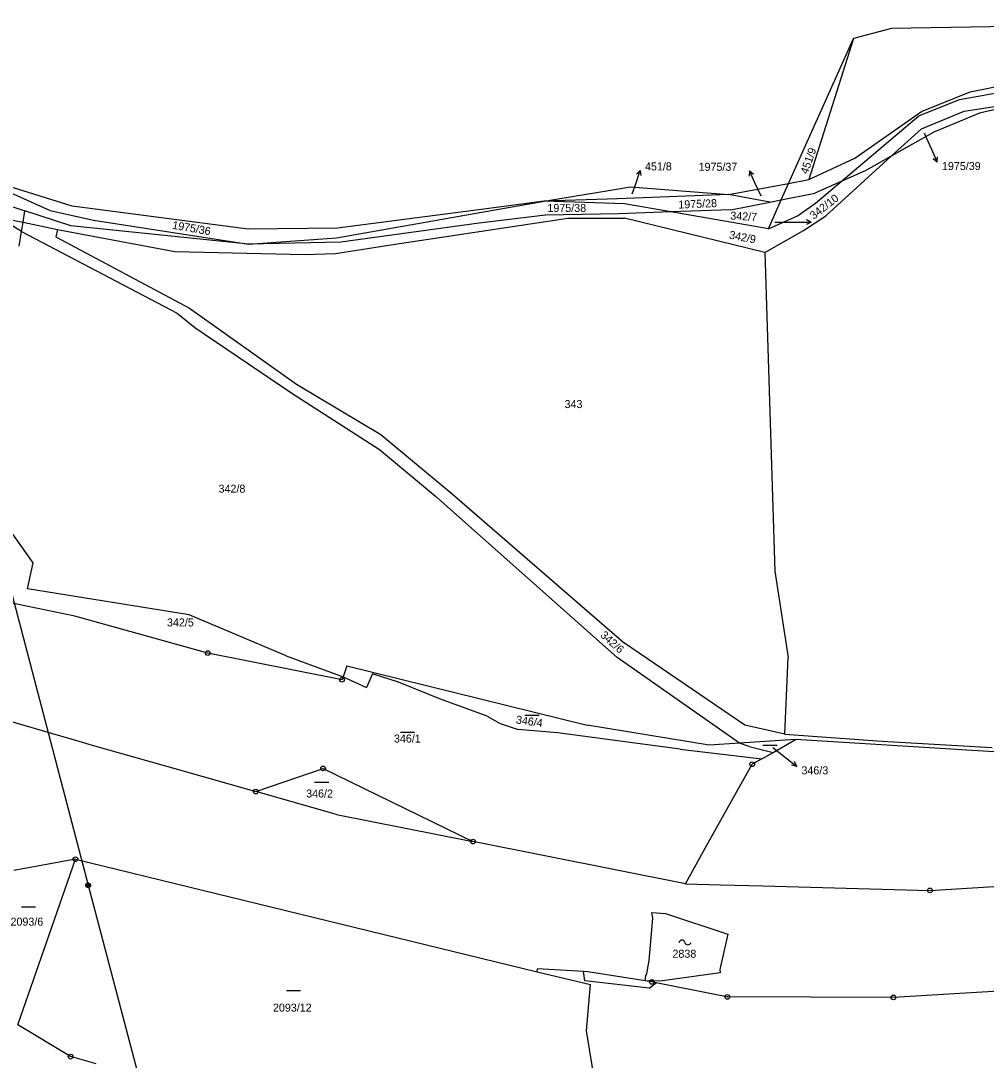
# Model space of a CAD drawing. Extents: x -795483 to -789093, y -1112258 to -1108741.
# Drawn here: x -790264.1 to -790059.1, y -1111863.6 to -1111642.9 of the extents above; entities that cross this region are included whole.
import ezdxf

# ---------------------------------------------------------------- set-up
doc = ezdxf.new("R2010")
doc.units = 0
for name, color, linetype in [('Komunikace', 7, 'Continuous'), ('Vrstva 1', 7, 'Continuous'), ('Vrstva 12', 7, 'Continuous'), ('Vrstva 14', 7, 'Continuous'), ('Vrstva 15', 7, 'Continuous'), ('Vrstva 16', 7, 'Continuous'), ('Vrstva 2', 7, 'Continuous'), ('Vrstva 23', 7, 'Continuous'), ('Vrstva 25', 7, 'Continuous'), ('Vrstva 26', 7, 'Continuous'), ('Vrstva 28', 7, 'Continuous')]:
    doc.layers.add(name, color=color, linetype=linetype)

msp = doc.modelspace()

# ---------------------------------------------------------------- linework, layer by layer
at = {"layer": 'Komunikace'}
for p, q in [((-790072.28, -1111666.83), (-790070.74, -1111670.21)), ((-790134.26, -1111679.67), (-790133.53, -1111677.56)), ((-790106.91, -1111680.21), (-790108.14, -1111677.53)), ((-790103.99, -1111685.68), (-790099.27, -1111685.68)), ((-790104.43, -1111797.23), (-790101.69, -1111799.39))]:
    msp.add_line(p, q, dxfattribs=at)
at = {"layer": 'Vrstva 1'}
for p, q in [((-790079.23, -1111644.6), (-790087.29, -1111646.7)), ((-789990.97, -1111642.95), (-790079.23, -1111644.6)), ((-790101.05, -1111677.47), (-790087.29, -1111646.7)), ((-790087.29, -1111646.7), (-790096.8, -1111676.67)), ((-790062.48, -1111658.05), (-790050.08, -1111655.54)), ((-790072.86, -1111662.23), (-790062.48, -1111658.05)), ((-790064.8, -1111659.69), (-790049.83, -1111657.02)), ((-790073.42, -1111663.14), (-790064.8, -1111659.69)), ((-790063.75, -1111662.17), (-790048.77, -1111659.79)), ((-790048.77, -1111659.79), (-790060.51, -1111662.56)), ((-790086.97, -1111672.15), (-790072.86, -1111662.23)), ((-790072.84, -1111665.88), (-790063.75, -1111662.17)), ((-790060.51, -1111662.56), (-790070.2, -1111666.59)), ((-790089.91, -1111677.08), (-790073.42, -1111663.14)), ((-790079.26, -1111671.71), (-790072.84, -1111665.88)), ((-790070.2, -1111666.59), (-790079.26, -1111671.71)), ((-790096.8, -1111676.67), (-790086.97, -1111672.15)), ((-790093.14, -1111684.33), (-790079.26, -1111671.71)), ((-790079.26, -1111671.71), (-790084.63, -1111674.75)), ((-790275.74, -1111675.26), (-790257.84, -1111683.26)), ((-790253.21, -1111682.34), (-790275.74, -1111675.26)), ((-790084.63, -1111674.75), (-790089.91, -1111677.08)), ((-790152.98, -1111681.26), (-790134.64, -1111678.22)), ((-790134.64, -1111678.22), (-790113.84, -1111679.86)), ((-790113.84, -1111679.86), (-790101.05, -1111677.47)), ((-790102.61, -1111680.95), (-790101.05, -1111677.47)), ((-790101.05, -1111677.47), (-790096.8, -1111676.67)), ((-790089.91, -1111677.08), (-790095.49, -1111679.54)), ((-790095.38, -1111681.7), (-790089.91, -1111677.08)), ((-790276.91, -1111678.87), (-790263.26, -1111683.3)), ((-790113.84, -1111679.86), (-790137.39, -1111680.76)), ((-790105.07, -1111681.44), (-790113.84, -1111679.86)), ((-790102.61, -1111680.95), (-790095.49, -1111679.54)), ((-790215.85, -1111687.22), (-790253.21, -1111682.34)), ((-790197.06, -1111689), (-790152.98, -1111681.26)), ((-790152.98, -1111681.26), (-790167.43, -1111683.13)), ((-790137.39, -1111680.76), (-790152.98, -1111681.26)), ((-790135.88, -1111681.84), (-790152.98, -1111681.26)), ((-790126.1, -1111683.53), (-790135.88, -1111681.84)), ((-790113.33, -1111683.08), (-790105.07, -1111681.44)), ((-790105.36, -1111687.11), (-790102.61, -1111680.95)), ((-790105.07, -1111681.44), (-790102.61, -1111680.95)), ((-790099.16, -1111684.38), (-790095.38, -1111681.7)), ((-790263.96, -1111687.72), (-790268.81, -1111684.75)), ((-790268.81, -1111684.75), (-790263.64, -1111685.68)), ((-790263.64, -1111685.68), (-790263.26, -1111683.3)), ((-790253.48, -1111686.47), (-790263.26, -1111683.3)), ((-790257.84, -1111683.26), (-790248.69, -1111685.25)), ((-790167.43, -1111683.13), (-790196.88, -1111686.96)), ((-790152.67, -1111684.24), (-790166.75, -1111685.94)), ((-790137.12, -1111683.92), (-790152.67, -1111684.24)), ((-790126.1, -1111683.53), (-790137.12, -1111683.92)), ((-790113.33, -1111683.08), (-790126.1, -1111683.53)), ((-790105.36, -1111687.11), (-790126.1, -1111683.53)), ((-790105.36, -1111687.11), (-790099.16, -1111684.38)), ((-790097.91, -1111687.51), (-790093.14, -1111684.33)), ((-790263.96, -1111687.72), (-790263.64, -1111685.68)), ((-790263.64, -1111685.68), (-790256.33, -1111687.26)), ((-790215.79, -1111690.38), (-790253.48, -1111686.47)), ((-790248.69, -1111685.25), (-790215.79, -1111690.38)), ((-790196.88, -1111686.96), (-790215.85, -1111687.22)), ((-790166.75, -1111685.94), (-790196.18, -1111689.96)), ((-790184.64, -1111690.39), (-790147.97, -1111684.86)), ((-790147.97, -1111684.86), (-790135.93, -1111684.86)), ((-790106.11, -1111692.14), (-790135.93, -1111684.86)), ((-790264.45, -1111690.82), (-790263.96, -1111687.72)), ((-790263.96, -1111687.72), (-790230.88, -1111705.01)), ((-790256.33, -1111687.26), (-790256.69, -1111688.79)), ((-790256.69, -1111688.79), (-790228.29, -1111703.99)), ((-790256.33, -1111687.26), (-790231.43, -1111691.96)), ((-790215.79, -1111690.38), (-790197.06, -1111689)), ((-790106.11, -1111692.14), (-790097.91, -1111687.51)), ((-790196.18, -1111689.96), (-790215.79, -1111690.38)), ((-790197.29, -1111692.33), (-790184.64, -1111690.39)), ((-790231.43, -1111691.96), (-790203.83, -1111692.57)), ((-790203.83, -1111692.57), (-790197.29, -1111692.33)), ((-790106.11, -1111692.14), (-790104, -1111759.79)), ((-790228.29, -1111703.99), (-790205.55, -1111720.11)), ((-790230.88, -1111705.01), (-790227.18, -1111708.09)), ((-790227.18, -1111708.09), (-790206.52, -1111722)), ((-790205.55, -1111720.11), (-790187.65, -1111730.77)), ((-790206.52, -1111722), (-790187.96, -1111733.97)), ((-790187.65, -1111730.77), (-790172.52, -1111743.37)), ((-790261.5, -1111758.05), (-790279.83, -1111732.29)), ((-790187.96, -1111733.97), (-790176.08, -1111743.88)), ((-790176.08, -1111743.88), (-790137.44, -1111778.15)), ((-790172.52, -1111743.37), (-790135.89, -1111775.07)), ((-790262.7, -1111763.55), (-790261.5, -1111758.05)), ((-790104, -1111759.79), (-790101.13, -1111778.15)), ((-790228.32, -1111769.06), (-790262.7, -1111763.55)), ((-790252.63, -1111769.38), (-790267.01, -1111766.36)), ((-790224.41, -1111777.2), (-790252.63, -1111769.38)), ((-790207.73, -1111777.77), (-790228.32, -1111769.06)), ((-790110.39, -1111792.5), (-790135.89, -1111775.07)), ((-790195.89, -1111782.86), (-790224.41, -1111777.2)), ((-790207.73, -1111777.77), (-790195.68, -1111782.26)), ((-790111.49, -1111796.31), (-790137.44, -1111778.15)), ((-790101.85, -1111794.43), (-790101.13, -1111778.15)), ((-790194.84, -1111779.93), (-790195.68, -1111782.26)), ((-790194.84, -1111779.93), (-790143.81, -1111792.52)), ((-790189.4, -1111781.58), (-790190.72, -1111784.53)), ((-790183.93, -1111783.4), (-790189.4, -1111781.58)), ((-790195.68, -1111782.26), (-790195.89, -1111782.86)), ((-790195.68, -1111782.26), (-790190.72, -1111784.53)), ((-790175, -1111786.96), (-790183.93, -1111783.4)), ((-790165.08, -1111790.61), (-790175, -1111786.96)), ((-790269.46, -1111790.75), (-790251.81, -1111795.92)), ((-790165.08, -1111790.61), (-790162.33, -1111792.14)), ((-790162.33, -1111792.14), (-790158.48, -1111793.42)), ((-790117.95, -1111796.72), (-790143.81, -1111792.52)), ((-790101.85, -1111794.43), (-790110.39, -1111792.5)), ((-790150.14, -1111794.13), (-790158.48, -1111793.42)), ((-790124.1, -1111797.6), (-790150.14, -1111794.13)), ((-790101.85, -1111794.43), (-790081.16, -1111795.89)), ((-790251.81, -1111795.92), (-790248.94, -1111796.76)), ((-790248.94, -1111796.76), (-790231.39, -1111801.74)), ((-790111.49, -1111796.31), (-790117.95, -1111796.72)), ((-790099.58, -1111795.56), (-790111.49, -1111796.31)), ((-790109.47, -1111797.07), (-790111.49, -1111796.31)), ((-790109.47, -1111797.07), (-790104.37, -1111798.28)), ((-790104.37, -1111798.28), (-790099.58, -1111795.56)), ((-790052.61, -1111798.44), (-790099.58, -1111795.56)), ((-790081.16, -1111795.89), (-790057.81, -1111797.28)), ((-790124.1, -1111797.6), (-790106.76, -1111799.64)), ((-790106.76, -1111799.64), (-790104.37, -1111798.28)), ((-790231.39, -1111801.74), (-790214.21, -1111806.61)), ((-790214.21, -1111806.61), (-790199.93, -1111801.7)), ((-790199.93, -1111801.7), (-790168.1, -1111817.22)), ((-790118.42, -1111818), (-790108.8, -1111800.8)), ((-790106.76, -1111799.64), (-790108.8, -1111800.8)), ((-790197.07, -1111811.47), (-790214.21, -1111806.61)), ((-790197.07, -1111811.47), (-790168.1, -1111817.22)), ((-790122.99, -1111826.18), (-790168.1, -1111817.22)), ((-790122.99, -1111826.18), (-790118.42, -1111818)), ((-790252.52, -1111820.97), (-790265.57, -1111823.37)), ((-790264.73, -1111856.14), (-790252.52, -1111820.97)), ((-790252.52, -1111820.97), (-790154.45, -1111844.85)), ((-790071.06, -1111827.61), (-789980.57, -1111821.77)), ((-790122.99, -1111826.18), (-790115.5, -1111826.39)), ((-790115.5, -1111826.39), (-790106.54, -1111826.64)), ((-790106.54, -1111826.64), (-790071.06, -1111827.61)), ((-790130.07, -1111832.71), (-790130.08, -1111832.25)), ((-790130.08, -1111832.25), (-790127.23, -1111832.51)), ((-790129.92, -1111833.5), (-790130.07, -1111832.71)), ((-790127.23, -1111832.51), (-790113.94, -1111836.86)), ((-790130.7, -1111842.49), (-790129.92, -1111833.5)), ((-790113.94, -1111836.86), (-790115.69, -1111844.42)), ((-790131.16, -1111845.26), (-790130.7, -1111842.49)), ((-790154.45, -1111844.85), (-790154.39, -1111844.27)), ((-790154.45, -1111844.85), (-790143.16, -1111847.59)), ((-790144.64, -1111844.84), (-790154.39, -1111844.27)), ((-790143.67, -1111844.9), (-790144.64, -1111844.84)), ((-790131.5, -1111846.79), (-790143.67, -1111844.9)), ((-790131.5, -1111846.79), (-790131.4, -1111845.73)), ((-790131.4, -1111845.73), (-790131.16, -1111845.26)), ((-790115.6, -1111845.12), (-790128.31, -1111846.83)), ((-790115.69, -1111844.42), (-790115.6, -1111845.12)), ((-790143.99, -1111857.44), (-790143.16, -1111847.59)), ((-790128.31, -1111846.83), (-790131.5, -1111846.79)), ((-790131.13, -1111846.85), (-790131.5, -1111846.79)), ((-790130.1, -1111847.01), (-790131.13, -1111846.85)), ((-790129.18, -1111847.19), (-790130.1, -1111847.01)), ((-790116, -1111849.82), (-790129.18, -1111847.19)), ((-790029.73, -1111847.41), (-790078.8, -1111850.3)), ((-790114.07, -1111850.21), (-790116, -1111849.82)), ((-790078.8, -1111850.3), (-790114.07, -1111850.21)), ((-790253.53, -1111862.89), (-790264.73, -1111856.14)), ((-790140.45, -1111879.2), (-790143.99, -1111857.44)), ((-790248.09, -1111864.4), (-790253.53, -1111862.89))]:
    msp.add_line(p, q, dxfattribs=at)
at = {"layer": 'Vrstva 12'}
for p, q in [((-790267.07, -1111760.62), (-790249.81, -1111826.5)), ((-790249.81, -1111826.5), (-790226.54, -1111914.4))]:
    msp.add_line(p, q, dxfattribs=at)
at = {"layer": 'Vrstva 16'}
for p, q in [((-790070.74, -1111670.21), (-790069.5, -1111672.94)), ((-790069.5, -1111672.94), (-790070.37, -1111672.24)), ((-790069.5, -1111672.94), (-790069.46, -1111671.82)), ((-790133.53, -1111677.56), (-790132.56, -1111674.72)), ((-790132.56, -1111674.72), (-790133.35, -1111675.51)), ((-790132.56, -1111674.72), (-790132.41, -1111675.83)), ((-790109.39, -1111674.8), (-790109.43, -1111675.92)), ((-790108.14, -1111677.53), (-790109.39, -1111674.8)), ((-790109.39, -1111674.8), (-790108.52, -1111675.5)), ((-790099.27, -1111685.68), (-790096.27, -1111685.68)), ((-790096.27, -1111685.68), (-790097.27, -1111685.18)), ((-790096.27, -1111685.68), (-790097.27, -1111686.18)), ((-790101.69, -1111799.39), (-790099.33, -1111801.25)), ((-790099.33, -1111801.25), (-790100.43, -1111801.02)), ((-790099.33, -1111801.25), (-790099.81, -1111800.24))]:
    msp.add_line(p, q, dxfattribs=at)
at = {"layer": 'Vrstva 2'}
for p, q in [((-790144.35, -1111846.78), (-790144.64, -1111844.84)), ((-790130.65, -1111848.35), (-790144.35, -1111846.78)), ((-790130.65, -1111848.35), (-790129.18, -1111847.19))]:
    msp.add_line(p, q, dxfattribs=at)
at = {"layer": 'Vrstva 23'}
for p, q in [((-790157.06, -1111790.4), (-790154.06, -1111790.4)), ((-790183.47, -1111794), (-790180.47, -1111794)), ((-790106.51, -1111796.73), (-790103.51, -1111796.73)), ((-790201.72, -1111804.58), (-790198.72, -1111804.58)), ((-790263.98, -1111831.08), (-790260.98, -1111831.08)), ((-790207.72, -1111848.86), (-790204.72, -1111848.86))]:
    msp.add_line(p, q, dxfattribs=at)
at = {"layer": 'Vrstva 25'}
for centre, start, end in [((-790123.72, -1111838.77), 12.6804, 167.3196), ((-790122.47, -1111838.49), 192.6804, 347.3196)]:
    msp.add_arc(centre, 0.641, start, end, dxfattribs=at)
at = {"layer": 'Vrstva 26'}
for p, q in [((-790250.11, -1111826.1), (-790249.91, -1111826)), ((-790249.91, -1111826), (-790249.71, -1111826)), ((-790249.71, -1111826), (-790249.51, -1111826.1)), ((-790250.31, -1111826.4), (-790250.21, -1111826.2)), ((-790250.31, -1111826.6), (-790250.31, -1111826.4)), ((-790250.21, -1111826.8), (-790250.31, -1111826.6)), ((-790250.21, -1111826.2), (-790250.11, -1111826.1)), ((-790250.11, -1111826.9), (-790250.21, -1111826.8)), ((-790250.11, -1111826.3), (-790250.11, -1111826.7)), ((-790250.11, -1111826.7), (-790249.91, -1111826.8)), ((-790249.91, -1111827), (-790250.11, -1111826.9)), ((-790249.91, -1111826.8), (-790249.91, -1111826.2)), ((-790249.91, -1111826.2), (-790249.71, -1111826.2)), ((-790249.71, -1111827), (-790249.91, -1111827)), ((-790249.71, -1111826.2), (-790249.71, -1111826.8)), ((-790249.71, -1111826.8), (-790249.51, -1111826.7)), ((-790249.51, -1111826.9), (-790249.71, -1111827)), ((-790249.51, -1111826.1), (-790249.41, -1111826.2)), ((-790249.51, -1111826.7), (-790249.51, -1111826.3)), ((-790249.41, -1111826.8), (-790249.51, -1111826.9)), ((-790249.41, -1111826.2), (-790249.31, -1111826.4)), ((-790249.31, -1111826.6), (-790249.41, -1111826.8)), ((-790249.31, -1111826.4), (-790249.31, -1111826.6))]:
    msp.add_line(p, q, dxfattribs=at)
at = {"layer": 'Vrstva 28'}
for centre, radius in [((-790224.41, -1111777.2), 0.5), ((-790224.41, -1111777.2), 0.01), ((-790195.89, -1111782.86), 0.5), ((-790195.89, -1111782.86), 0.01), ((-790199.93, -1111801.7), 0.5), ((-790199.93, -1111801.7), 0.01), ((-790108.8, -1111800.8), 0.5), ((-790108.8, -1111800.8), 0.01), ((-790214.21, -1111806.61), 0.5), ((-790214.21, -1111806.61), 0.01), ((-790168.1, -1111817.22), 0.5), ((-790168.1, -1111817.22), 0.01), ((-790252.52, -1111820.97), 0.5), ((-790252.52, -1111820.97), 0.01), ((-790071.06, -1111827.61), 0.5), ((-790071.06, -1111827.61), 0.01), ((-790130.1, -1111847.01), 0.5), ((-790130.1, -1111847.01), 0.01), ((-790114.07, -1111850.21), 0.5), ((-790114.07, -1111850.21), 0.01), ((-790078.8, -1111850.3), 0.5), ((-790078.8, -1111850.3), 0.01), ((-790253.53, -1111862.89), 0.5), ((-790253.53, -1111862.89), 0.01)]:
    msp.add_circle(centre, radius, dxfattribs=at)

# ---------------------------------------------------------------- texts
at = {"layer": 'Vrstva 14'}
for s, height, p in [('1975/39', 0.1, (-790072.28, -1111666.83)), ('451/8', 0.1, (-790134.26, -1111679.67)), ('1975/37', 0.1, (-790106.91, -1111680.21)), ('1975/38', 1.7, (-790152.28, -1111683.54)), ('342/10', 0.1, (-790103.99, -1111685.68)), ('343', 1.7, (-790148.64, -1111725.18)), ('342/8', 1.7, (-790222.11, -1111743.14)), ('342/5', 1.7, (-790233.07, -1111771.54)), ('346/1', 1.7, (-790184.87, -1111796.2)), ('346/3', 0.1, (-790104.43, -1111797.23)), ('346/2', 1.7, (-790203.51, -1111807.87)), ('2093/6', 1.7, (-790266.29, -1111835.08)), ('2093/12', 1.7, (-790210.56, -1111853.33))]:
    msp.add_text(s, height=height, dxfattribs=at).set_placement(p)
for s, rotation, p in [('451/9', 70.5508, (-790097.03, -1111675.65)), ('1975/28', 2.3576, (-790124.45, -1111682.83)), ('342/7', 356.7343, (-790113.48, -1111685.15)), ('1975/36', 350.0371, (-790232.04, -1111687.09)), ('342/9', 349.088, (-790113.79, -1111689.17)), ('342/6', 317.9769, (-790141.19, -1111773.59)), ('346/4', 352.0379, (-790159.04, -1111792.13))]:
    msp.add_text(s, height=1.7, rotation=rotation, dxfattribs=at).set_placement(p)
at = {"layer": 'Vrstva 15'}
msp.add_text('2838', height=1.7, dxfattribs=at).set_placement((-790125.73, -1111841.89))
at = {"layer": 'Vrstva 16'}
for s, p in [('451/8', (-790131.56, -1111674.72)), ('1975/37', (-790120.18, -1111674.8)), ('1975/39', (-790068.5, -1111674.64)), ('346/3', (-790098.33, -1111802.95))]:
    msp.add_text(s, height=1.7, dxfattribs=at).set_placement(p)
msp.add_text('342/10', height=1.7, rotation=37.9477, dxfattribs=at).set_placement((-790095.73, -1111685.22))

doc.saveas('drawing.dxf')
